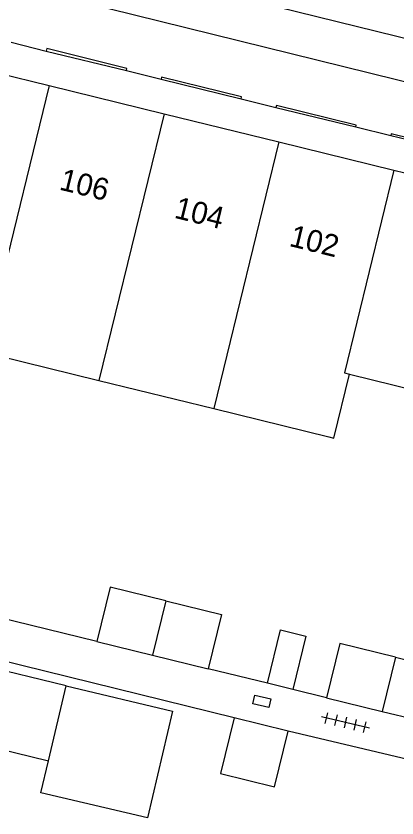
# Model space of a CAD drawing. Extents: x 125000 to 129004, y 397500 to 399008.
# Drawn here: x 126358.53 to 126375.92, y 398313.4 to 398349.94 of the extents above; entities that cross this region are included whole.
import ezdxf

# ---------------------------------------------------------------- set-up
doc = ezdxf.new("R2010")
doc.units = 0
for name, color, linetype in [('gg-afsc-erfafscheiding', 7, 'Continuous'), ('gg-afsc-muur', 7, 'Continuous'), ('gg-anno-huisnummerreeks BGT', 7, 'Continuous'), ('gg-bbg-bijgebouw', 7, 'Continuous'), ('gg-bbg-gedigitaliseerde bebouwing', 7, 'Continuous'), ('gg-bbg-gedigitaliseerde bijgebouw', 7, 'Continuous'), ('gg-bbg-hoofdgebouw', 7, 'Continuous'), ('gg-bbg-luifel en loopbrug', 7, 'Continuous'), ('gg-bbg-tussenscheiding', 7, 'Continuous'), ('gg-knt-verharding', 7, 'Continuous'), ('gt-symb-kolk center center', 7, 'Continuous'), ('gt-symb-tegel verharding', 7, 'Continuous')]:
    doc.layers.add(name, color=color, linetype=linetype)

# ---------------------------------------------------------------- blocks, each defined once
blk = doc.blocks.new('gt0-KOLKCC')
at = {"layer": 'gt-symb-kolk center center'}
blk.add_lwpolyline([(-0.375, 0.2), (0.375, 0.2), (0.375, -0.2), (-0.375, -0.2)], close=True, dxfattribs=at)
blk = doc.blocks.new('gt0-TEG1')
at = {"layer": 'gt-symb-tegel verharding'}
for p, q in [((-1.125, 0), (1.125, 0)), ((-0.9, -0.25), (-0.9, 0.25)), ((-0.45, -0.25), (-0.45, 0.25)), ((0, -0.25), (0, 0.25)), ((0.45, -0.25), (0.45, 0.25)), ((0.9, -0.25), (0.9, 0.25))]:
    blk.add_line(p, q, dxfattribs=at)

msp = doc.modelspace()

# ---------------------------------------------------------------- linework, layer by layer
at = {"layer": 'gg-afsc-erfafscheiding'}
for p, q in [((126362.216, 398321.443), (126356.801, 398322.762)), ((126368.494, 398317.956), (126350.556, 398322.362)), ((126370.001, 398319.536), (126367.297, 398320.196)), ((126372.705, 398318.876), (126371.167, 398319.251)), ((126376.729, 398315.989), (126370.947, 398317.351))]:
    msp.add_line(p, q, dxfattribs=at)
at = {"layer": 'gg-afsc-muur'}
for p, q in [((126359.912, 398348.343), (126363.573, 398347.449)), ((126365.153, 398347.062), (126368.807, 398346.171)), ((126370.395, 398345.776), (126374.042, 398344.891)), ((126375.631, 398344.498), (126379.288, 398343.603))]:
    msp.add_line(p, q, dxfattribs=at)
for points in [[(126363.573, 398347.449), (126363.596, 398347.543), (126359.94, 398348.455), (126359.912, 398348.343)], [(126368.807, 398346.171), (126368.828, 398346.257), (126365.177, 398347.158), (126365.153, 398347.062)], [(126374.042, 398344.891), (126374.062, 398344.971), (126370.416, 398345.862), (126370.395, 398345.776)], [(126379.288, 398343.603), (126379.305, 398343.672), (126375.65, 398344.576), (126375.631, 398344.498)]]:
    msp.add_lwpolyline(points, dxfattribs=at)
at = {"layer": 'gg-bbg-bijgebouw'}
for p, q in [((126362.216, 398321.443), (126364.757, 398320.819)), ((126364.757, 398320.819), (126367.297, 398320.196)), ((126372.705, 398318.876), (126375.245, 398318.252)), ((126375.245, 398318.252), (126377.785, 398317.628)), ((126370.947, 398317.351), (126368.494, 398317.956))]:
    msp.add_line(p, q, dxfattribs=at)
for points in [[(126365.362, 398323.286), (126362.821, 398323.91), (126362.216, 398321.443)], [(126365.362, 398323.286), (126367.903, 398322.663), (126367.297, 398320.196)], [(126375.851, 398320.718), (126373.311, 398321.343), (126372.705, 398318.876)], [(126375.851, 398320.718), (126378.391, 398320.094), (126377.785, 398317.628)], [(126368.494, 398317.956), (126367.87, 398315.422), (126370.326, 398314.816), (126370.947, 398317.351)]]:
    msp.add_lwpolyline(points, dxfattribs=at)
at = {"layer": 'gg-bbg-gedigitaliseerde bebouwing'}
for p, q in [((126357.069, 398334.615), (126362.313, 398333.331)), ((126362.313, 398333.331), (126367.559, 398332.047)), ((126367.559, 398332.047), (126372.804, 398330.763)), ((126372.804, 398330.763), (126373.029, 398330.708))]:
    msp.add_line(p, q, dxfattribs=at)
at = {"layer": 'gg-bbg-gedigitaliseerde bijgebouw'}
for points in [[(126360.813, 398319.409), (126356.923, 398320.361), (126356.091, 398316.961), (126360.011, 398316.002)], [(126360.813, 398319.409), (126365.68, 398318.262), (126364.533, 398313.395), (126359.667, 398314.542), (126360.011, 398316.002)]]:
    msp.add_lwpolyline(points, dxfattribs=at)
at = {"layer": 'gg-bbg-hoofdgebouw'}
for p, q in [((126354.797, 398348.057), (126360.042, 398346.773)), ((126360.042, 398346.773), (126365.287, 398345.488)), ((126365.287, 398345.488), (126370.532, 398344.204)), ((126370.532, 398344.204), (126375.777, 398342.92)), ((126375.777, 398342.92), (126381.022, 398341.635)), ((126373.029, 398330.708), (126373.744, 398333.622)), ((126373.744, 398333.622), (126378.534, 398332.449))]:
    msp.add_line(p, q, dxfattribs=at)
at = {"layer": 'gg-bbg-luifel en loopbrug'}
msp.add_line((126371.167, 398319.251), (126370.001, 398319.536), dxfattribs=at)
msp.add_lwpolyline([(126370.001, 398319.536), (126370.597, 398321.964), (126371.763, 398321.678), (126371.167, 398319.251)], dxfattribs=at)
at = {"layer": 'gg-bbg-tussenscheiding'}
for p, q in [((126360.042, 398346.773), (126357.069, 398334.615)), ((126365.287, 398345.488), (126362.313, 398333.331)), ((126370.532, 398344.204), (126367.559, 398332.047)), ((126365.362, 398323.286), (126364.757, 398320.819)), ((126375.851, 398320.718), (126375.245, 398318.252)), ((126360.011, 398316.002), (126360.813, 398319.409))]:
    msp.add_line(p, q, dxfattribs=at)
msp.add_lwpolyline([(126375.777, 398342.92), (126373.517, 398333.678), (126373.744, 398333.622)], dxfattribs=at)
at = {"layer": 'gg-knt-verharding'}
for p, q in [((126409.86, 398340.631), (126350.056, 398355.381)), ((126358.312, 398348.744), (126359.912, 398348.343)), ((126363.573, 398347.449), (126365.153, 398347.062)), ((126368.807, 398346.171), (126370.395, 398345.776)), ((126374.042, 398344.891), (126375.631, 398344.498))]:
    msp.add_line(p, q, dxfattribs=at)
msp.add_lwpolyline([(126409.86, 398340.631), (126409.361, 398338.78), (126349.566, 398353.538), (126350.056, 398355.381)], dxfattribs=at)

# ---------------------------------------------------------------- block references
at = {"layer": 'gt-symb-kolk center center', "rotation": 166.825073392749}
msp.add_blockref('gt0-KOLKCC', (126369.75, 398318.709), dxfattribs=at)
at = {"layer": 'gt-symb-tegel verharding', "rotation": 166.64465903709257}
msp.add_blockref('gt0-TEG1', (126373.562, 398317.741), dxfattribs=at)

# ---------------------------------------------------------------- texts
at = {"layer": 'gg-anno-huisnummerreeks BGT'}
for s, p in [('106', (126360.464, 398342.037)), ('104', (126365.709, 398340.752)), ('102', (126370.954, 398339.468))]:
    msp.add_text(s, height=1, rotation=346.2, dxfattribs=at).set_placement(p)

doc.saveas('drawing.dxf')
